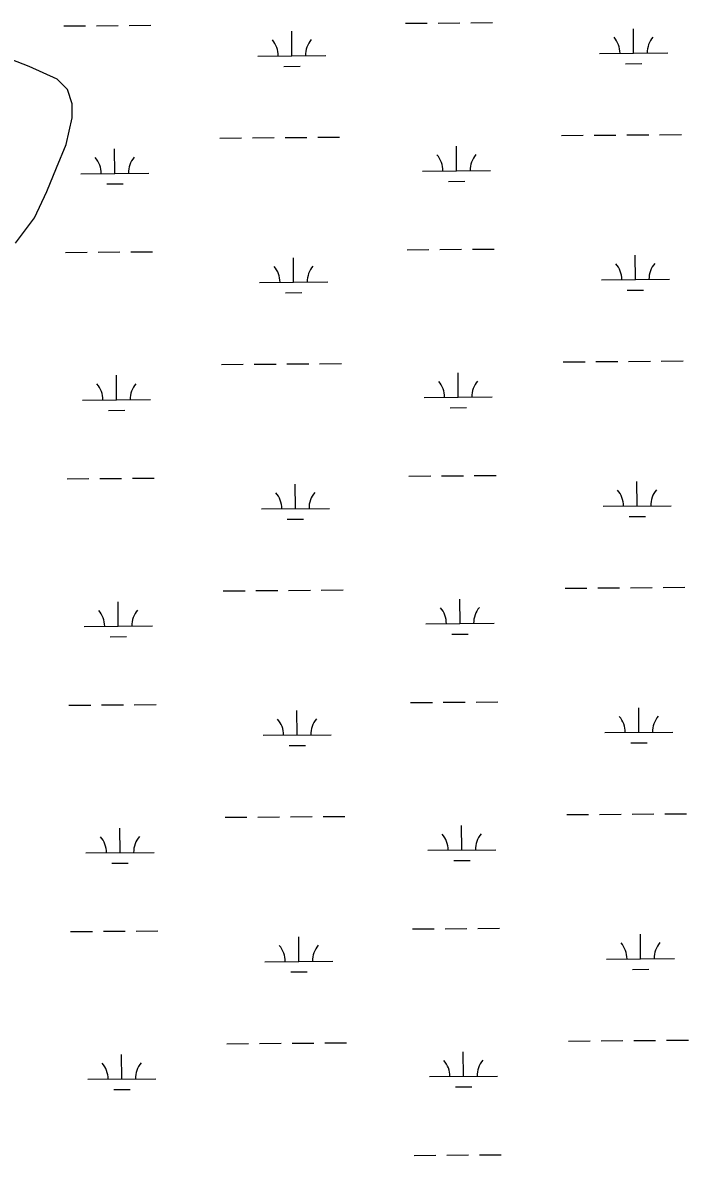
# Model space of a CAD drawing. Extents: x 3540316 to 3578335, y 553172 to 578787.
# Drawn here: x 3564138 to 3565116, y 565311 to 566975 of the extents above; entities that cross this region are included whole.
import ezdxf

# ---------------------------------------------------------------- set-up
doc = ezdxf.new("R2010")
doc.units = 0
doc.layers.add('V-WETL-SWMP', color=7, linetype='Continuous')

msp = doc.modelspace()

# ---------------------------------------------------------------- linework, layer by layer
at = {"layer": 'V-WETL-SWMP'}
for p, q in [((3564198.2584457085, 566970.3439311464), (3564230.2574949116, 566970.5906074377)), ((3564246.2570195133, 566970.7139455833), (3564278.2560687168, 566970.9606218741)), ((3564294.255593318, 566971.0839600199), (3564326.254642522, 566971.3306363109)), ((3564700.1515328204, 566974.2129562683), (3564732.150582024, 566974.4596325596)), ((3564748.1501066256, 566974.5829707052), (3564780.1491558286, 566974.829646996)), ((3564796.1486804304, 566974.9529851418), (3564828.147729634, 566975.1996614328)), ((3565035.3434950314, 566930.3655304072), (3565035.0659847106, 566966.3644571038)), ((3564533.4504079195, 566926.4965052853), (3564533.1728975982, 566962.4954319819)), ((3564147.337029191, 566910.5965989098), (3564078.0840479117, 566937.5143416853)), ((3564483.4518935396, 566926.1110735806), (3564583.4489222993, 566926.8819369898)), ((3564985.3449806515, 566929.9800987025), (3565085.3420094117, 566930.7509621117)), ((3565023.4628032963, 566914.8424868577), (3565047.4620901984, 566915.0274940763)), ((3564188.8710288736, 566892.2226032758), (3564147.337029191, 566910.5965989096)), ((3564521.569716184, 566910.9734617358), (3564545.569003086, 566911.1584689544)), ((3564204.0350286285, 566876.8276066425), (3564188.8710288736, 566892.2226032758)), ((3564210.822023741, 566855.9396737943), (3564204.0350286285, 566876.8276066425)), ((3564210.665014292, 566835.1038036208), (3564210.822023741, 566855.9396737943)), ((3564202.036009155, 566796.2738742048), (3564210.665014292, 566835.1038036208)), ((3564427.535164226, 566805.6054637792), (3564459.5342134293, 566805.8521400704)), ((3564475.533738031, 566805.9754782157), (3564507.5327872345, 566806.222154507)), ((3564523.5323118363, 566806.3454926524), (3564555.5313610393, 566806.5921689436)), ((3564571.530885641, 566806.7155070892), (3564603.5299348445, 566806.9621833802)), ((3564929.428251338, 566809.4744889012), (3564961.4273005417, 566809.7211651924)), ((3564977.426825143, 566809.8445033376), (3565009.425874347, 566810.0911796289)), ((3565025.425398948, 566810.2145177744), (3565057.4244481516, 566810.4611940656)), ((3565073.423972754, 566810.5845322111), (3565105.4230219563, 566810.8312085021)), ((3564187.8820086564, 566761.652881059), (3564202.036009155, 566796.2738742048)), ((3564273.338908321, 566753.6732834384), (3564273.061398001, 566789.672210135)), ((3564775.231995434, 566757.5423085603), (3564774.954485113, 566793.5412352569)), ((3564173.729021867, 566727.0316995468), (3564187.8820086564, 566761.652881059)), ((3564223.340393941, 566753.2878517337), (3564323.337422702, 566754.0587151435)), ((3564725.2334810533, 566757.1568768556), (3564825.2305098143, 566757.9277402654)), ((3564261.458216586, 566738.1502398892), (3564285.4575034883, 566738.3352471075)), ((3564763.351303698, 566742.0192650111), (3564787.3505906, 566742.2042722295)), ((3564155.3760258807, 566688.2746443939), (3564173.729021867, 566727.0316995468)), ((3564127.3110253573, 566650.9806515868), (3564155.3760258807, 566688.2746443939)), ((3564200.8229108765, 566637.6788495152), (3564232.82196008, 566637.9255258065)), ((3564248.821484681, 566638.0488639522), (3564280.8205338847, 566638.2955402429)), ((3564296.820058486, 566638.4188783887), (3564328.81910769, 566638.6655546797)), ((3564702.7159979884, 566641.5478746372), (3564734.715047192, 566641.7945509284)), ((3564750.7145717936, 566641.9178890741), (3564782.7136209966, 566642.1645653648)), ((3564798.7131455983, 566642.2879035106), (3564830.712194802, 566642.5345798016)), ((3565037.9079601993, 566597.700448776), (3565037.630449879, 566633.6993754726)), ((3564536.0148730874, 566593.8314236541), (3564535.737362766, 566629.8303503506)), ((3564486.0163587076, 566593.4459919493), (3564586.0133874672, 566594.2168553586)), ((3564987.9094458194, 566597.3150170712), (3565087.90647458, 566598.0858804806)), ((3565026.027268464, 566582.1774052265), (3565050.026555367, 566582.3624124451)), ((3564524.134181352, 566578.3083801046), (3564548.133468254, 566578.4933873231)), ((3564430.099629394, 566472.940382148), (3564462.0986785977, 566473.1870584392)), ((3564478.098203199, 566473.3103965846), (3564510.0972524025, 566473.5570728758)), ((3564526.096777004, 566473.6804110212), (3564558.095826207, 566473.9270873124)), ((3564574.0953508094, 566474.050425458), (3564606.0944000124, 566474.297101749)), ((3564931.992716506, 566476.8094072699), (3564963.9917657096, 566477.0560835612)), ((3564979.991290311, 566477.1794217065), (3565011.990339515, 566477.4260979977)), ((3565027.989864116, 566477.5494361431), (3565059.9889133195, 566477.7961124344)), ((3565075.9884379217, 566477.9194505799), (3565107.9874871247, 566478.1661268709)), ((3564275.9033734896, 566421.0082018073), (3564275.625863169, 566457.0071285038)), ((3564777.796460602, 566424.8772269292), (3564777.5189502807, 566460.8761536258)), ((3564225.904859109, 566420.6227701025), (3564325.90188787, 566421.3936335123)), ((3564727.797946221, 566424.4917952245), (3564827.7949749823, 566425.2626586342)), ((3564264.022681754, 566405.485158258), (3564288.021968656, 566405.6701654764)), ((3564765.915768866, 566409.3541833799), (3564789.915055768, 566409.5391905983)), ((3564203.3873760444, 566305.0137678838), (3564235.386425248, 566305.260444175)), ((3564251.385949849, 566305.3837823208), (3564283.3849990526, 566305.6304586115)), ((3564299.384523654, 566305.7537967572), (3564331.383572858, 566306.0004730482)), ((3564705.2804631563, 566308.8827930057), (3564737.2795123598, 566309.1294692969)), ((3564753.2790369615, 566309.2528074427), (3564785.2780861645, 566309.4994837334)), ((3564801.2776107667, 566309.6228218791), (3564833.2766599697, 566309.8694981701)), ((3565040.472425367, 566265.0353671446), (3565040.194915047, 566301.0342938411)), ((3564538.5793382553, 566261.1663420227), (3564538.3018279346, 566297.1652687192)), ((3564488.5808238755, 566260.7809103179), (3564588.5778526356, 566261.5517737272)), ((3564990.4739109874, 566264.6499354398), (3565090.470939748, 566265.4207988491)), ((3565028.591733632, 566249.512323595), (3565052.5910205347, 566249.6973308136)), ((3564526.69864652, 566245.6432984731), (3564550.697933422, 566245.8283056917)), ((3564432.6640945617, 566140.2753005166), (3564464.6631437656, 566140.5219768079)), ((3564480.662668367, 566140.645314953), (3564512.6617175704, 566140.8919912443)), ((3564528.661242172, 566141.0153293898), (3564560.660291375, 566141.262005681)), ((3564576.6598159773, 566141.3853438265), (3564608.658865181, 566141.6320201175)), ((3564934.557181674, 566144.1443256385), (3564966.5562308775, 566144.3910019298)), ((3564982.555755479, 566144.5143400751), (3565014.5548046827, 566144.7610163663)), ((3565030.5543292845, 566144.8843545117), (3565062.5533784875, 566145.131030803)), ((3565078.5529030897, 566145.2543689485), (3565110.5519522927, 566145.5010452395)), ((3564278.4678386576, 566088.3431201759), (3564278.190328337, 566124.3420468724)), ((3564780.36092577, 566092.2121452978), (3564780.0834154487, 566128.2110719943)), ((3564228.469324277, 566087.9576884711), (3564328.466353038, 566088.7285518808)), ((3564730.3624113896, 566091.826713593), (3564830.35944015, 566092.5975770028)), ((3564266.587146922, 566072.8200766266), (3564290.586433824, 566073.0050838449)), ((3564768.4802340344, 566076.6891017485), (3564792.479520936, 566076.8741089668)), ((3564205.951841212, 565972.3486862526), (3564237.9508904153, 565972.5953625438)), ((3564253.950415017, 565972.7187006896), (3564285.94946422, 565972.9653769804)), ((3564301.9489888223, 565973.088715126), (3564333.9480380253, 565973.335391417)), ((3564707.8449283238, 565976.2177113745), (3564739.8439775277, 565976.4643876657)), ((3564755.843502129, 565976.5877258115), (3564787.8425513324, 565976.8344021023)), ((3564803.8420759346, 565976.957740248), (3564835.841125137, 565977.2044165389)), ((3565043.0368905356, 565932.3702855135), (3565042.7593802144, 565968.36921221)), ((3564541.143803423, 565928.5012603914), (3564540.8662931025, 565964.500187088)), ((3564993.038376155, 565931.9848538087), (3565093.035404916, 565932.7557172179)), ((3564491.145289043, 565928.1158286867), (3564591.1423178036, 565928.886692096)), ((3565031.1561987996, 565916.8472419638), (3565055.155485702, 565917.0322491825)), ((3564529.2631116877, 565912.9782168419), (3564553.2623985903, 565913.1632240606)), ((3564435.2285597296, 565807.6102188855), (3564467.227608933, 565807.8568951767)), ((3564483.2271335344, 565807.9802333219), (3564515.2261827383, 565808.2269096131)), ((3564531.22570734, 565808.3502477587), (3564563.224756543, 565808.5969240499)), ((3564579.2242811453, 565808.7202621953), (3564611.2233303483, 565808.9669384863)), ((3564937.121646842, 565811.4792440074), (3564969.120696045, 565811.7259202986)), ((3564985.1202206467, 565811.8492584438), (3565017.11926985, 565812.095934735)), ((3565033.118794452, 565812.2192728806), (3565065.117843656, 565812.4659491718)), ((3565081.117368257, 565812.5892873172), (3565113.1164174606, 565812.8359636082)), ((3564281.0323038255, 565755.6780385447), (3564280.7547935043, 565791.6769652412)), ((3564782.9253909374, 565759.5470636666), (3564782.647880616, 565795.5459903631)), ((3564231.033789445, 565755.2926068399), (3564331.030818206, 565756.0634702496)), ((3564732.9268765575, 565759.1616319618), (3564832.923905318, 565759.9324953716)), ((3564269.1516120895, 565740.1549949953), (3564293.1508989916, 565740.3400022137)), ((3564771.044699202, 565744.0240201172), (3564795.043986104, 565744.2090273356)), ((3564208.51630638, 565639.6836046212), (3564240.5153555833, 565639.9302809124)), ((3564256.514880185, 565640.0536190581), (3564288.513929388, 565640.3002953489)), ((3564304.51345399, 565640.4236334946), (3564336.512503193, 565640.6703097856)), ((3564710.4093934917, 565643.5526297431), (3564742.4084426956, 565643.7993060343)), ((3564758.4079672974, 565643.9226441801), (3564790.4070165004, 565644.1693204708)), ((3564806.4065411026, 565644.2926586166), (3564838.4055903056, 565644.5393349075)), ((3565045.6013557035, 565599.705203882), (3565045.3238453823, 565635.7041305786)), ((3564543.708268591, 565595.83617876), (3564543.4307582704, 565631.8351054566)), ((3564995.602841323, 565599.3197721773), (3565095.599870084, 565600.0906355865)), ((3564493.709754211, 565595.4507470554), (3564593.7067829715, 565596.2216104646)), ((3565033.7206639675, 565584.1821603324), (3565057.71995087, 565584.3671675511)), ((3564531.8275768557, 565580.3131352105), (3564555.8268637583, 565580.4981424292)), ((3564437.7930248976, 565474.945137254), (3564469.792074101, 565475.1918135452)), ((3564485.7915987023, 565475.3151516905), (3564517.7906479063, 565475.5618279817)), ((3564533.790172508, 565475.6851661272), (3564565.7892217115, 565475.9318424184)), ((3564581.788746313, 565476.0551805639), (3564613.787795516, 565476.3018568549)), ((3564939.68611201, 565478.814162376), (3564971.685161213, 565479.0608386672)), ((3564987.684685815, 565479.1841768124), (3565019.683735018, 565479.4308531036)), ((3565035.68325962, 565479.5541912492), (3565067.682308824, 565479.8008675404)), ((3565083.681833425, 565479.9242056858), (3565115.6808826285, 565480.1708819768)), ((3564283.5967689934, 565423.0129569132), (3564283.319258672, 565459.0118836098)), ((3564785.4898561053, 565426.8819820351), (3564785.212345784, 565462.8809087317)), ((3564233.598254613, 565422.6275252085), (3564333.5952833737, 565423.3983886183)), ((3564735.4913417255, 565426.4965503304), (3564835.4883704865, 565427.2674137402)), ((3564271.716077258, 565407.4899133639), (3564295.7153641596, 565407.6749205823)), ((3564773.6091643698, 565411.3589384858), (3564797.608451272, 565411.5439457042)), ((3564712.9738586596, 565310.887548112), (3564744.9729078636, 565311.1342244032)), ((3564760.9724324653, 565311.2575625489), (3564792.9714816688, 565311.5042388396)), ((3564808.9710062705, 565311.6275769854), (3564840.9700554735, 565311.8742532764))]:
    msp.add_line(p, q, dxfattribs=at)
for centre, radius, start, end in [((3564478.2054531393, 566926.5454467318), 35.24628790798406, 359.6698565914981, 41.21351492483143), ((3564588.6880425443, 566927.3971418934), 35.24628790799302, 139.6698534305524, 181.21351176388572), ((3564980.098540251, 566930.4144718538), 35.24628790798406, 359.6698565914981, 41.21351492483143), ((3565090.5811296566, 566931.2661670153), 35.24628790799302, 139.6698534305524, 181.21351176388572), ((3564218.093953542, 566753.722224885), 35.24628790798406, 359.6698565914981, 41.21351492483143), ((3564328.576542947, 566754.5739200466), 35.24628790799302, 139.6698534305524, 181.21351176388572), ((3564719.987040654, 566757.5912500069), 35.24628790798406, 359.6698565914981, 41.21351492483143), ((3564830.469630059, 566758.4429451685), 35.24628790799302, 139.6698534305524, 181.21351176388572), ((3564480.769918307, 566593.8803651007), 35.24628790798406, 359.6698565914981, 41.21351492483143), ((3564591.252507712, 566594.7320602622), 35.24628790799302, 139.6698534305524, 181.21351176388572), ((3564982.6630054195, 566597.7493902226), 35.24628790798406, 359.6698565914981, 41.21351492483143), ((3565093.145594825, 566598.6010853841), 35.24628790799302, 139.6698534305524, 181.21351176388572), ((3564220.65841871, 566421.0571432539), 35.24628790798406, 359.6698565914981, 41.21351492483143), ((3564331.141008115, 566421.9088384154), 35.24628790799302, 139.6698534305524, 181.21351176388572), ((3564722.5515058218, 566424.9261683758), 35.24628790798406, 359.6698565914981, 41.21351492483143), ((3564833.034095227, 566425.7778635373), 35.24628790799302, 139.6698534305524, 181.21351176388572), ((3564483.3343834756, 566261.2152834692), 35.24628790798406, 359.6698565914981, 41.21351492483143), ((3564593.8169728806, 566262.0669786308), 35.24628790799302, 139.6698534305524, 181.21351176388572), ((3564985.2274705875, 566265.0843085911), 35.24628790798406, 359.6698565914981, 41.21351492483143), ((3565095.710059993, 566265.9360037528), 35.24628790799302, 139.6698534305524, 181.21351176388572), ((3564835.5985603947, 566093.1127819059), 35.24628790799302, 139.6698534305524, 181.21351176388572), ((3564223.222883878, 566088.3920616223), 35.24628790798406, 359.6698565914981, 41.21351492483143), ((3564333.705473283, 566089.243756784), 35.24628790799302, 139.6698534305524, 181.21351176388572), ((3564725.1159709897, 566092.2610867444), 35.24628790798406, 359.6698565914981, 41.21351492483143), ((3564485.898848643, 565928.550201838), 35.24628790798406, 359.6698565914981, 41.21351492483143), ((3564596.3814380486, 565929.4018969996), 35.24628790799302, 139.6698534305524, 181.21351176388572), ((3564987.791935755, 565932.4192269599), 35.24628790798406, 359.6698565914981, 41.21351492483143), ((3565098.2745251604, 565933.2709221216), 35.24628790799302, 139.6698534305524, 181.21351176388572), ((3564838.163025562, 565760.4477002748), 35.24628790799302, 139.6698534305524, 181.21351176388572), ((3564225.7873490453, 565755.7269799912), 35.24628790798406, 359.6698565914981, 41.21351492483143), ((3564336.2699384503, 565756.5786751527), 35.24628790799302, 139.6698534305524, 181.21351176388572), ((3564727.680436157, 565759.5960051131), 35.24628790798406, 359.6698565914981, 41.21351492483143), ((3564488.463313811, 565595.8851202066), 35.24628790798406, 359.6698565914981, 41.21351492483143), ((3564598.9459032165, 565596.7368153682), 35.24628790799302, 139.6698534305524, 181.21351176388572), ((3564990.356400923, 565599.7541453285), 35.24628790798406, 359.6698565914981, 41.21351492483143), ((3565100.8389903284, 565600.6058404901), 35.24628790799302, 139.6698534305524, 181.21351176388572), ((3564730.244901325, 565426.9309234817), 35.24628790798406, 359.6698565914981, 41.21351492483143), ((3564840.7274907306, 565427.7826186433), 35.24628790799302, 139.6698534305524, 181.21351176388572), ((3564228.351814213, 565423.0618983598), 35.24628790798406, 359.6698565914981, 41.21351492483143), ((3564338.8344036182, 565423.9135935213), 35.24628790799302, 139.6698534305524, 181.21351176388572)]:
    msp.add_arc(centre, radius, start, end, dxfattribs=at)

doc.saveas('drawing.dxf')
